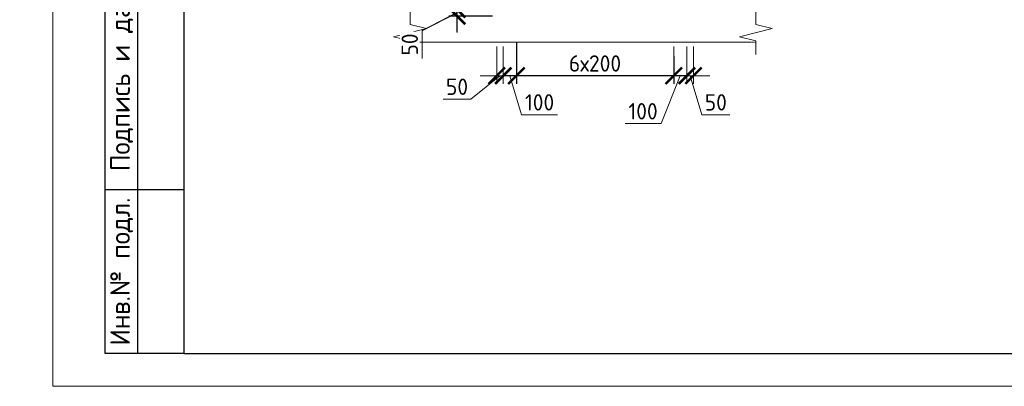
# Model space of a CAD drawing. Header units: millimetres. Extents: x 263826 to 1718326, y -423071 to 70137.
# Tile 301 of 486: x 587443 to 602453, y -330878 to -325289. Entities that reach past the tile are written whole.
import ezdxf
from ezdxf.enums import TextEntityAlignment as Align

# ---------------------------------------------------------------- set-up
doc = ezdxf.new("R2010")
doc.units = ezdxf.units.MM
doc.linetypes.add('01 Штриховая _4 мм_', pattern=[6, 3.5, -2.5])
for name, color, linetype, lineweight in [('AF_Perekritie', 90, 'Continuous', 18), ('AF_Stena', 90, 'Continuous', 18), ('KR_Fundament', 253, 'Continuous', 18), ('размер', 1, 'Continuous', 25), ('РАЗМЕРЫ', 1, 'Continuous', 9), ('Текст', 7, 'Continuous', 25), ('ТОНКИЕ', 7, 'Continuous', 9)]:
    doc.layers.add(name, color=color, linetype=linetype, lineweight=lineweight)
doc.layers.add('PDF7_Text', color=7, linetype='Continuous')
doc.layers.add('ТОЛСТЫЕ_ОСНОВНЫЕ', color=6, linetype='Continuous')
doc.styles.add('GOST-2.304_Type-B', font='GOST_Common.ttf')
doc.styles.add('PDF Times New Roman', font='times.ttf')
doc.styles.add('style1', font='GOST_Common.ttf', dxfattribs={"height": 500})
doc.styles.add('ГОСТ', font='GOST_Common.ttf')
doc.dimstyles.new('мой 25', dxfattribs={"dimscale": 100, "dimtxt": 2.5, "dimasz": 2.5, "dimexe": 1.25, "dimexo": 0.625, "dimtad": 1, "dimdec": 0, "dimlfac": 0.5, "dimtxsty": 'GOST-2.304_Type-B', "dimblk": 'ARCHTICK', "dimcen": 2.5, "dimdle": 1.25, "dimaunit": 1, "dimadec": 1, "dimazin": 2, "dimtfac": 1, "dimtdec": 0, "dimtmove": 1, "dimatfit": 3, "dimfxl": 6, "dimfxlon": 1, "dimtfill": 1, "dimlwd": -1, "dimlwe": -1, "dimarcsym": 0})
doc.dimstyles.new('СПДС', dxfattribs={"dimscale": 100, "dimtxt": 2.5, "dimasz": 2.5, "dimexe": 1.25, "dimexo": 0, "dimtad": 1, "dimdec": 0, "dimtxsty": 'GOST-2.304_Type-B', "dimblk": 'ARCHTICK', "dimcen": 2.5, "dimdle": 2, "dimadec": 0, "dimazin": 2, "dimtfac": 0.75, "dimtdec": 0, "dimtmove": 1, "dimatfit": 3, "dimfxl": 1, "dimtolj": 1, "dimarcsym": 1})

# ---------------------------------------------------------------- blocks, each defined once
blk = doc.blocks.new('штамп кж1.1')
at = {"layer": 'PDF7_Text', "insert": (410912, -84467), "char_height": 180, "width": 6881.02, "attachment_point": 7, "style": 'PDF Times New Roman'}
blk.add_mtext('\\pi1015.18152;Жилой дом со встроенными помещениями \\P\\pi311.27381;общественно-делового и коммерческого назначения на \\P\\pi667.38051;первом этаже здания и встроенно-пристроенным \\P\\pi874.76335;поликлиническим учреждением (поз. 2.2-2.3)', dxfattribs=at)
at = {"layer": 'Текст', "color": 7, "insert": (411117, -81801), "char_height": 250, "attachment_point": 1, "style": 'ГОСТ'}
blk.add_mtext_dynamic_manual_height_columns('\\pi594.35517;{\\fTimes New Roman|b0|i0|c204|p18;\\C256;Строительство жилого комплекса со  встроенными помещениями \\P\\pi1441.86779;общественного-делового, коммерческого назначения и \\P\\pi41.3631;поликлиническим учреждением по адресу: г. Чита, ул. 1-я Коллективная}', width=11543.07, gutter_width=12.5, heights=[0], dxfattribs=at)
blk = doc.blocks.new('*U46')
at = {"layer": 'ТОЛСТЫЕ_ОСНОВНЫЕ'}
for p, q in [((8, 5), (8, 90)), ((13, 5), (13, 90)), ((8, 30), (20, 30)), ((20, 5), (8, 5))]:
    blk.add_line(p, q, dxfattribs=at)
at = {"layer": 'ТОЛСТЫЕ_ОСНОВНЫЕ', "color": 6}
blk.add_lwpolyline([(20, 5), (415, 5), (415, 292), (20, 292)], close=True, dxfattribs=at)
at = {"layer": 'ТОНКИЕ'}
blk.add_lwpolyline([(0, 0), (420, 0), (420, 297), (0, 297)], close=True, dxfattribs=at)
at = {"layer": 'Текст', "style": 'style1'}
for s, p in [('Подпись и дата', (10.5, 47.5)), ('Инв.№ подл.', (10.5, 17.5))]:
    blk.add_text(s, height=3, rotation=90, dxfattribs=at).set_placement(p, align=Align.MIDDLE)
blk = doc.blocks.new('_ArchTick')
at = {"color": 0, "linetype": 'ByBlock', "const_width": 0.15}
blk.add_lwpolyline([(-0.5, -0.5), (0.5, 0.5)], dxfattribs=at)
blk = doc.blocks.new('*D1168')
at = {"layer": 'DEFPOINTS', "color": 0, "transparency": 16777216}
for p in [(597615, -325633), (597715, -325633), (597715, -326143)]:
    blk.add_point(p, dxfattribs=at)
at = {"layer": 'РАЗМЕРЫ', "color": 0, "linetype": 'Continuous', "transparency": 16777216}
for p, q in [((597615, -325695), (597615, -326268)), ((597715, -325695), (597715, -326268)), ((597615, -326143), (597365, -326143)), ((597615, -326143), (597715, -326143)), ((597615, -326143), (597715, -326143)), ((597665, -326143), (597843, -326737)), ((597715, -326143), (597965, -326143)), ((597843, -326737), (598268, -326737))]:
    blk.add_line(p, q, dxfattribs=at)
at = {"layer": 'РАЗМЕРЫ', "color": 0, "transparency": 16777216, "xscale": 250, "yscale": 250, "zscale": 250}
blk.add_blockref('_ArchTick', (597615, -326143), dxfattribs=at)
at = {"layer": 'РАЗМЕРЫ', "color": 0, "transparency": 16777216, "xscale": 250, "yscale": 250, "zscale": 250, "rotation": 180}
blk.add_blockref('_ArchTick', (597715, -326143), dxfattribs=at)
at = {"layer": 'РАЗМЕРЫ', "color": 0, "lineweight": 0, "transparency": 16777216, "insert": (598055, -326549), "char_height": 250, "attachment_point": 5, "style": 'GOST-2.304_Type-B', "bg_fill": 3, "box_fill_scale": 1.1, "bg_fill_color": 256, "bg_fill_true_color": 13158600, "bg_fill_transparency": 0}
blk.add_mtext('50', dxfattribs=at)
blk = doc.blocks.new('*D1169')
at = {"layer": 'DEFPOINTS', "color": 0, "transparency": 16777216}
for p in [(594715, -325633), (594815, -325633), (594715, -326143)]:
    blk.add_point(p, dxfattribs=at)
at = {"layer": 'РАЗМЕРЫ', "color": 0, "linetype": 'Continuous', "transparency": 16777216}
for p, q in [((594715, -325695), (594715, -326268)), ((594815, -325695), (594815, -326268)), ((594765, -326143), (594322, -326499)), ((594715, -326143), (594465, -326143)), ((594815, -326143), (594715, -326143)), ((594815, -326143), (594715, -326143)), ((594815, -326143), (595065, -326143)), ((594322, -326499), (593897, -326499))]:
    blk.add_line(p, q, dxfattribs=at)
at = {"layer": 'РАЗМЕРЫ', "color": 0, "transparency": 16777216, "xscale": 250, "yscale": 250, "zscale": 250}
blk.add_blockref('_ArchTick', (594715, -326143), dxfattribs=at)
at = {"layer": 'РАЗМЕРЫ', "color": 0, "transparency": 16777216, "xscale": 250, "yscale": 250, "zscale": 250, "rotation": 180}
blk.add_blockref('_ArchTick', (594815, -326143), dxfattribs=at)
at = {"layer": 'РАЗМЕРЫ', "color": 0, "lineweight": 0, "transparency": 16777216, "insert": (594110, -326311), "char_height": 250, "attachment_point": 5, "style": 'GOST-2.304_Type-B', "bg_fill": 3, "box_fill_scale": 1.1, "bg_fill_color": 256, "bg_fill_true_color": 13158600, "bg_fill_transparency": 0}
blk.add_mtext('50', dxfattribs=at)
blk = doc.blocks.new('*D1170')
at = {"layer": 'DEFPOINTS', "color": 0, "transparency": 16777216}
for p in [(595015, -325633), (597414, -325843), (595015, -326143)]:
    blk.add_point(p, dxfattribs=at)
at = {"layer": 'размер', "color": 0, "lineweight": -2, "transparency": 16777216}
for p, q in [((595015, -325633), (595015, -326268)), ((597414, -325843), (597414, -326268)), ((597614, -326143), (594815, -326143))]:
    blk.add_line(p, q, dxfattribs=at)
at = {"layer": 'размер', "color": 0, "lineweight": -2, "transparency": 16777216, "xscale": 250, "yscale": 250, "zscale": 250, "rotation": 180}
blk.add_blockref('_ArchTick', (595015, -326143), dxfattribs=at)
at = {"layer": 'размер', "color": 0, "lineweight": -2, "transparency": 16777216, "xscale": 250, "yscale": 250, "zscale": 250}
blk.add_blockref('_ArchTick', (597414, -326143), dxfattribs=at)
at = {"layer": 'размер', "color": 0, "transparency": 16777216, "insert": (596214, -325956), "char_height": 250, "attachment_point": 5, "style": 'GOST-2.304_Type-B'}
blk.add_mtext('\\A1;6х200', dxfattribs=at)
blk = doc.blocks.new('*D1176')
at = {"layer": 'DEFPOINTS', "color": 0, "transparency": 16777216}
for p in [(594110, -325133), (594715, -325133), (594715, -325233)]:
    blk.add_point(p, dxfattribs=at)
at = {"layer": 'РАЗМЕРЫ', "color": 0, "linetype": 'Continuous', "transparency": 16777216}
for p, q in [((594110, -325133), (594110, -324883)), ((594110, -325183), (593579, -325456)), ((594652, -325133), (593985, -325133)), ((594652, -325233), (593985, -325233)), ((594110, -325233), (594110, -325133)), ((594110, -325233), (594110, -325133)), ((594110, -325233), (594110, -325483)), ((593579, -325456), (593579, -325881))]:
    blk.add_line(p, q, dxfattribs=at)
at = {"layer": 'РАЗМЕРЫ', "color": 0, "transparency": 16777216, "xscale": 250, "yscale": 250, "zscale": 250}
for p, rotation in [((594110, -325133), 270), ((594110, -325233), 90)]:
    blk.add_blockref('_ArchTick', p, dxfattribs=dict(at, rotation=rotation))
at = {"layer": 'РАЗМЕРЫ', "color": 0, "lineweight": 0, "transparency": 16777216, "insert": (593391, -325668), "char_height": 250, "attachment_point": 5, "rotation": 90, "style": 'GOST-2.304_Type-B', "bg_fill": 3, "box_fill_scale": 1.1, "bg_fill_color": 256, "bg_fill_true_color": 13158600, "bg_fill_transparency": 0}
blk.add_mtext('50', dxfattribs=at)
blk = doc.blocks.new('*D1190')
at = {"layer": 'DEFPOINTS', "color": 0, "transparency": 16777216}
for p in [(594815, -325633), (595015, -325633), (595015, -326143)]:
    blk.add_point(p, dxfattribs=at)
at = {"layer": 'РАЗМЕРЫ', "color": 0, "linetype": 'Continuous', "transparency": 16777216}
for p, q in [((594815, -325695), (594815, -326268)), ((595015, -325695), (595015, -326268)), ((594690, -326143), (595140, -326143)), ((594915, -326143), (595093, -326737)), ((595093, -326737), (595643, -326737))]:
    blk.add_line(p, q, dxfattribs=at)
at = {"layer": 'РАЗМЕРЫ', "color": 0, "transparency": 16777216, "xscale": 250, "yscale": 250, "zscale": 250, "rotation": 180}
blk.add_blockref('_ArchTick', (594815, -326143), dxfattribs=at)
at = {"layer": 'РАЗМЕРЫ', "color": 0, "transparency": 16777216, "xscale": 250, "yscale": 250, "zscale": 250}
blk.add_blockref('_ArchTick', (595015, -326143), dxfattribs=at)
at = {"layer": 'РАЗМЕРЫ', "color": 0, "lineweight": 0, "transparency": 16777216, "insert": (595368, -326549), "char_height": 250, "attachment_point": 5, "style": 'GOST-2.304_Type-B', "bg_fill": 3, "box_fill_scale": 1.1, "bg_fill_color": 256, "bg_fill_true_color": 13158600, "bg_fill_transparency": 0}
blk.add_mtext('100', dxfattribs=at)
blk = doc.blocks.new('*D1191')
at = {"layer": 'DEFPOINTS', "color": 0, "transparency": 16777216}
for p in [(597414, -325633), (597615, -325633), (597414, -326143)]:
    blk.add_point(p, dxfattribs=at)
at = {"layer": 'РАЗМЕРЫ', "color": 0, "linetype": 'Continuous', "transparency": 16777216}
for p, q in [((597414, -325695), (597414, -326268)), ((597615, -325695), (597615, -326268)), ((597514, -326143), (597221, -326872)), ((597740, -326143), (597289, -326143)), ((597221, -326872), (596671, -326872))]:
    blk.add_line(p, q, dxfattribs=at)
at = {"layer": 'РАЗМЕРЫ', "color": 0, "transparency": 16777216, "xscale": 250, "yscale": 250, "zscale": 250, "rotation": 180}
blk.add_blockref('_ArchTick', (597414, -326143), dxfattribs=at)
at = {"layer": 'РАЗМЕРЫ', "color": 0, "transparency": 16777216, "xscale": 250, "yscale": 250, "zscale": 250}
blk.add_blockref('_ArchTick', (597615, -326143), dxfattribs=at)
at = {"layer": 'РАЗМЕРЫ', "color": 0, "lineweight": 0, "transparency": 16777216, "insert": (596946, -326685), "char_height": 250, "attachment_point": 5, "style": 'GOST-2.304_Type-B', "bg_fill": 3, "box_fill_scale": 1.1, "bg_fill_color": 256, "bg_fill_true_color": 13158600, "bg_fill_transparency": 0}
blk.add_mtext('100', dxfattribs=at)
blk = doc.blocks.new('*D1763')
at = {"layer": 'DEFPOINTS', "color": 0, "transparency": 16777216}
for p in [(594109, -325131), (594714, -325131), (594714, -325231)]:
    blk.add_point(p, dxfattribs=at)
at = {"layer": 'РАЗМЕРЫ', "color": 0, "linetype": 'Continuous', "transparency": 16777216}
for p, q in [((594109, -325131), (594109, -324881)), ((594109, -325181), (593578, -325455)), ((594651, -325131), (593984, -325131)), ((594651, -325231), (593984, -325231)), ((594109, -325231), (594109, -325131)), ((594109, -325231), (594109, -325131)), ((594109, -325231), (594109, -325481)), ((593578, -325455), (593578, -325880))]:
    blk.add_line(p, q, dxfattribs=at)
at = {"layer": 'РАЗМЕРЫ', "color": 0, "transparency": 16777216, "xscale": 250, "yscale": 250, "zscale": 250}
for p, rotation in [((594109, -325131), 270), ((594109, -325231), 90)]:
    blk.add_blockref('_ArchTick', p, dxfattribs=dict(at, rotation=rotation))
at = {"layer": 'РАЗМЕРЫ', "color": 0, "lineweight": 0, "transparency": 16777216, "insert": (593390, -325667), "char_height": 250, "attachment_point": 5, "rotation": 90, "style": 'GOST-2.304_Type-B', "bg_fill": 3, "box_fill_scale": 1.1, "bg_fill_color": 256, "bg_fill_true_color": 13158600, "bg_fill_transparency": 0}
blk.add_mtext('50', dxfattribs=at)
blk = doc.blocks.new('*D1762')
at = {"layer": 'DEFPOINTS', "color": 0, "transparency": 16777216}
for p in [(594109, -325131), (594714, -325131), (594714, -325231)]:
    blk.add_point(p, dxfattribs=at)
at = {"layer": 'РАЗМЕРЫ', "color": 0, "linetype": 'Continuous', "transparency": 16777216}
for p, q in [((594109, -325131), (594109, -324881)), ((594109, -325181), (593578, -325455)), ((594651, -325131), (593984, -325131)), ((594651, -325231), (593984, -325231)), ((594109, -325231), (594109, -325131)), ((594109, -325231), (594109, -325131)), ((594109, -325231), (594109, -325481)), ((593578, -325455), (593578, -325880))]:
    blk.add_line(p, q, dxfattribs=at)
at = {"layer": 'РАЗМЕРЫ', "color": 0, "transparency": 16777216, "xscale": 250, "yscale": 250, "zscale": 250}
for p, rotation in [((594109, -325131), 270), ((594109, -325231), 90)]:
    blk.add_blockref('_ArchTick', p, dxfattribs=dict(at, rotation=rotation))
at = {"layer": 'РАЗМЕРЫ', "color": 0, "lineweight": 0, "transparency": 16777216, "insert": (593390, -325667), "char_height": 250, "attachment_point": 5, "rotation": 90, "style": 'GOST-2.304_Type-B', "bg_fill": 3, "box_fill_scale": 1.1, "bg_fill_color": 256, "bg_fill_true_color": 13158600, "bg_fill_transparency": 0}
blk.add_mtext('50', dxfattribs=at)

msp = doc.modelspace()

# ---------------------------------------------------------------- linework, layer by layer
at = {"layer": 'AF_Perekritie', "linetype": '01 Штриховая _4 мм_', "lineweight": 9}
msp.add_line((598666.23648, -325632.51874, 3100), (598584.88011, -325632.51874, 3100), dxfattribs=at)
at = {"layer": 'AF_Stena', "lineweight": 20, "elevation": 3100}
for points in [[(593393.95192, -325307.51874), (593393.95192, -325157.51874)], [(598666.23648, -325307.51874), (598666.23648, -325157.51874)], [(593643.95192, -325425.01894), (593143.95192, -325550.01894)], [(593393.95192, -325307.51874), (593393.95192, -325362.51894)], [(593393.95192, -325362.51894), (593643.95192, -325425.01894)], [(598916.23648, -325425.01894), (598416.23648, -325550.01894)], [(598666.23648, -325307.51874), (598666.23648, -325362.51894)], [(598666.23648, -325362.51894), (598916.23648, -325425.01894)], [(593143.95192, -325550.01894), (593393.95192, -325612.51894)], [(598416.23648, -325550.01894), (598666.23648, -325612.51894)], [(593393.95192, -325612.51894), (593393.95192, -325667.51914)], [(593393.95192, -325667.51914), (593393.95192, -325817.51914)], [(598666.23648, -325612.51894), (598666.23648, -325667.51914)], [(598666.23648, -325667.51914), (598666.23648, -325817.51914)]]:
    msp.add_lwpolyline(points, dxfattribs=at)

# ---------------------------------------------------------------- block references
at = {"xscale": 100, "yscale": 100, "zscale": 100}
msp.add_blockref('*U46', (587946.49922, -330877.58194, 3100), dxfattribs=at)
at = {"layer": 'размер'}
for p in [(116435.21723, -244243.36059, 3100), (161542.0621, -244243.36059, 3100)]:
    msp.add_blockref('штамп кж1.1', p, dxfattribs=at)

# ---------------------------------------------------------------- texts
at = {"layer": 'Текст', "color": 7, "char_height": 250, "attachment_point": 1, "style": 'ГОСТ'}
for s, insert in [('\\pi3500;\\P\\pi1471.59091;{\\C0;План пилонов} 14-го этажа{\\H1.83333x; }', (483420.8066, -328877.58194, 3100)), ('\\pi3500;{\\C256;\\P\\pi2321.59091;Пилон П1 (14 ЭТ)}', (527293.54168, -328877.58194, 3100)), ('\\pi3500;{\\C256;\\P\\pi2296.59091;Пилон П2 (14 ЭТ)}', (572400.38655, -328877.58194, 3100))]:
    msp.add_mtext_dynamic_manual_height_columns(s, width=7000, gutter_width=12.5, heights=[1500], dxfattribs=dict(at, insert=insert))

# ---------------------------------------------------------------- next in the draw order: dimensions: what is measured, and where the dimension line sits
at = {"layer": 'РАЗМЕРЫ', "color": 146, "lineweight": 0, "true_color": 0x006272}
dim = msp.add_linear_dim(base=(594714.72954, -326142.90486, 3100), p1=(594814.71733, -325632.51874, 3100), p2=(594714.72954, -325632.51874, 3100), dimstyle='мой 25', dxfattribs=at)
dim.commit()
dim.dimension.update_dxf_attribs({"geometry": '*D1169', "text_midpoint": (594259.91341, -326498.98481, 3100), "dimtype": 160})
dim = msp.add_linear_dim(base=(597714.731, -326142.90486, 3100), p1=(597614.74314, -325632.51874, 3100), p2=(597714.731, -325632.51874, 3100), angle=180, dimstyle='мой 25', dxfattribs=at)
dim.commit()
dim.dimension.update_dxf_attribs({"geometry": '*D1168', "text_midpoint": (597905.36207, -326549.15486, 3100)})

# ---------------------------------------------------------------- next in the draw order: linework, layer by layer
at = {"layer": 'KR_Fundament', "lineweight": 9}
msp.add_line((593393.95192, -325632.51874, 3100), (598584.78089, -325632.51874, 3100), dxfattribs=at)

# ---------------------------------------------------------------- next in the draw order: dimensions: what is measured, and where the dimension line sits
at = {"layer": 'размер', "color": 146, "true_color": 0x006272}
dim = msp.add_linear_dim(base=(595015.04127, -326143.38064, 3100), p1=(597413.93792, -325843.44314, 3100), p2=(595015.04127, -325632.51874, 3100), text='6х200', dimstyle='СПДС', dxfattribs=at)
dim.commit()
dim.dimension.update_dxf_attribs({"geometry": '*D1170', "text_midpoint": (596214.4896, -325955.88064, 3100)})

# ---------------------------------------------------------------- next in the draw order: dimensions: what is measured, and where the dimension line sits
at = {"layer": 'РАЗМЕРЫ', "color": 146, "lineweight": 0, "true_color": 0x006272}
for base, p1, p2, angle, picture, middle in [((594110.01227, -325132.67036, 3100), (594714.731, -325232.51874, 3100), (594714.731, -325132.67036, 3100), 90, '*D1176', (593578.76227, -325518.3999, 3100)), ((597413.93792, -326142.90486, 3100), (597614.74314, -325632.51874, 3100), (597413.93792, -325632.51874, 3100), 180, '*D1191', (597158.92928, -326872.35527, 3100))]:
    dim = msp.add_linear_dim(base=base, p1=p1, p2=p2, angle=angle, dimstyle='мой 25', dxfattribs=at)
    dim.commit()
    dim.dimension.update_dxf_attribs({"geometry": picture, "text_midpoint": middle, "dimtype": 160})

# ---------------------------------------------------------------- next in the draw order: dimensions: what is measured, and where the dimension line sits
dim = msp.add_linear_dim(base=(595015.04127, -326142.90486, 3100), p1=(594814.71733, -325632.51874, 3100), p2=(595015.04127, -325632.51874, 3100), dimstyle='мой 25', dxfattribs=at)
dim.commit()
dim.dimension.update_dxf_attribs({"geometry": '*D1190', "text_midpoint": (595155.5043, -326549.15486, 3100)})

# ---------------------------------------------------------------- next in the draw order: block references
at = {"layer": 'размер'}
msp.add_blockref('штамп кж1.1', (72562.48214, -244243.36059, 3100), dxfattribs=at)

# ---------------------------------------------------------------- next in the draw order: dimensions: what is measured, and where the dimension line sits
at = {"layer": 'РАЗМЕРЫ', "color": 146, "lineweight": 0, "true_color": 0x006272}
dim = msp.add_linear_dim(base=(594109.20133, -325131.42331, 3100), p1=(594713.92005, -325231.27169, 3100), p2=(594713.92005, -325131.42331, 3100), angle=90, dimstyle='мой 25', dxfattribs=at)
dim.commit()
dim.dimension.update_dxf_attribs({"geometry": '*D1763', "text_midpoint": (593577.95133, -325517.15284, 3100), "dimtype": 160})

# ---------------------------------------------------------------- next in the draw order: dimensions: what is measured, and where the dimension line sits
dim = msp.add_linear_dim(base=(594109.20133, -325131.42331, 3100), p1=(594713.92005, -325231.27169, 3100), p2=(594713.92005, -325131.42331, 3100), angle=90, dimstyle='мой 25', dxfattribs=at)
dim.commit()
dim.dimension.update_dxf_attribs({"geometry": '*D1762', "text_midpoint": (593577.95133, -325517.15284, 3100), "dimtype": 160})

doc.saveas('drawing.dxf')
